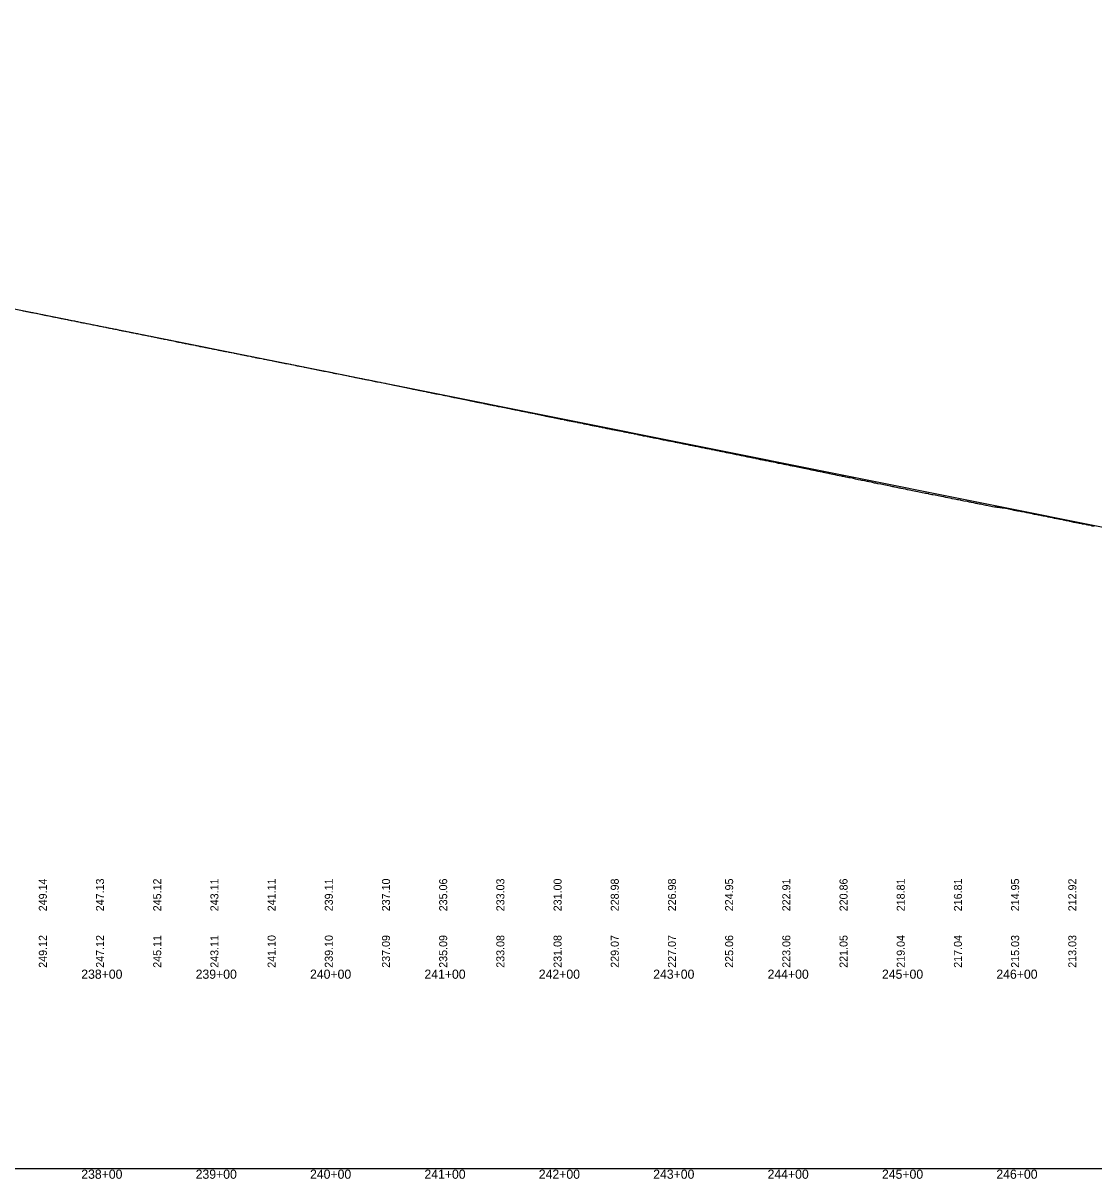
# Model space of a CAD drawing. Extents: x 1838386 to 1955906, y 719739 to 834437.
# Drawn here: x 1901091 to 1902027, y 825624 to 826635 of the extents above; entities that cross this region are included whole.
import ezdxf

# ---------------------------------------------------------------- set-up
doc = ezdxf.new("R2010")
doc.units = 0
for name, color, linetype in [('RD_DDB_Profile_EX', 7, 'Continuous'), ('RD_DDB_Profile_PR', 7, 'Continuous'), ('RD_DDB_StaTX', 7, 'Continuous'), ('RD_DDB_StripGrade', 7, 'Continuous'), ('RD_GPK_Profile_Cell', 7, 'Continuous')]:
    doc.layers.add(name, color=color, linetype=linetype)

msp = doc.modelspace()

# ---------------------------------------------------------------- linework, layer by layer
at = {"layer": 'RD_DDB_Profile_EX'}
for points in [[(1901091.1, 826383.2), (1901091.5, 826383.2), (1901091.9, 826383.1), (1901094.3, 826382.6), (1901095, 826382.4), (1901097.1, 826382), (1901098.8, 826381.7), (1901099.9, 826381.5), (1901100.7, 826381.3), (1901102.6, 826380.9), (1901103, 826380.9), (1901105.4, 826380.3), (1901107.8, 826379.9), (1901108.2, 826379.8), (1901110, 826379.4), (1901111, 826379.2), (1901111.8, 826379), (1901113.8, 826378.7), (1901114.2, 826378.6), (1901116.6, 826378.1), (1901117.4, 826377.9), (1901119, 826377.6), (1901119.4, 826377.5), (1901121.1, 826377.1), (1901122.2, 826376.9), (1901124.5, 826376.5), (1901125, 826376.4), (1901126.7, 826376), (1901127.8, 826375.8), (1901130.1, 826375.4), (1901130.6, 826375.3), (1901132.3, 826374.9), (1901133.4, 826374.7), (1901135.7, 826374.3), (1901136.2, 826374.2), (1901137.9, 826373.8), (1901139, 826373.6), (1901139.8, 826373.4), (1901141.3, 826373.2), (1901141.8, 826373), (1901143.5, 826372.7), (1901144.6, 826372.5), (1901146.9, 826372), (1901147.4, 826371.9), (1901149.1, 826371.6), (1901150.2, 826371.3), (1901152.4, 826370.9), (1901153, 826370.8), (1901153.5, 826370.7), (1901155.8, 826370.2), (1901156.5, 826370.1), (1901158, 826369.8), (1901158.6, 826369.7), (1901160.3, 826369.3), (1901161.4, 826369.1), (1901163.6, 826368.7), (1901164.2, 826368.6), (1901165.8, 826368.2), (1901167, 826368), (1901167.7, 826367.8), (1901169.2, 826367.6), (1901169.8, 826367.4), (1901171.4, 826367.1), (1901172.6, 826366.9), (1901174.8, 826366.4), (1901175.4, 826366.3), (1901176, 826366.2)], [(1901176, 826366.2), (1901178.2, 826365.7), (1901180.3, 826365.3), (1901181, 826365.2), (1901181.6, 826365.1), (1901183.8, 826364.6), (1901184.5, 826364.5), (1901185.9, 826364.2), (1901186.6, 826364), (1901187.2, 826363.9), (1901189.4, 826363.5), (1901190.1, 826363.3), (1901191.5, 826363.1), (1901192.2, 826362.9), (1901193.8, 826362.6), (1901195, 826362.4), (1901195.6, 826362.2), (1901197, 826362), (1901197.7, 826361.8), (1901199.4, 826361.5), (1901200.5, 826361.2), (1901202.6, 826360.8), (1901203.3, 826360.7), (1901204.1, 826360.6), (1901206.1, 826360.1), (1901206.8, 826360), (1901208.2, 826359.7), (1901208.9, 826359.6), (1901210.5, 826359.2), (1901211.7, 826359), (1901213.8, 826358.6), (1901214.5, 826358.4), (1901215.3, 826358.3), (1901217.3, 826357.9), (1901218, 826357.7), (1901219.3, 826357.4), (1901220.1, 826357.3), (1901221, 826357.1), (1901222.9, 826356.7), (1901224.9, 826356.3), (1901225.7, 826356.1), (1901227.3, 826355.8), (1901228.5, 826355.6), (1901230.5, 826355.2), (1901231.3, 826355), (1901232.9, 826354.6), (1901234.1, 826354.4), (1901236.1, 826354), (1901236.9, 826353.8), (1901237.6, 826353.7), (1901239.7, 826353.3), (1901241.8, 826352.9), (1901242.5, 826352.8), (1901244.1, 826352.4), (1901245.3, 826352.2), (1901245.9, 826352), (1901247.3, 826351.8), (1901248.1, 826351.6), (1901249.7, 826351.3), (1901250.9, 826351), (1901251.5, 826350.9), (1901252.7, 826350.7), (1901253.7, 826350.5), (1901254.7, 826350.3), (1901256.5, 826349.9), (1901258.2, 826349.6), (1901258.9, 826349.4), (1901259.3, 826349.4), (1901260.3, 826349.2), (1901262.1, 826348.8), (1901263.9, 826348.5), (1901264.6, 826348.4), (1901264.9, 826348.3), (1901266.4, 826347.9), (1901267.7, 826347.7), (1901268.3, 826347.6), (1901269.6, 826347.4), (1901270.5, 826347.2), (1901271.3, 826347), (1901273.3, 826346.6), (1901275.2, 826346.2), (1901276, 826346.1), (1901277.6, 826345.7), (1901278.9, 826345.5), (1901279.5, 826345.4), (1901280.7, 826345.2), (1901281.3, 826345), (1901281.7, 826345), (1901283.2, 826344.6), (1901284.5, 826344.4), (1901285, 826344.3), (1901286.1, 826344.1), (1901287.3, 826343.8), (1901288.4, 826343.6), (1901290, 826343.3), (1901291.7, 826342.9), (1901292.5, 826342.8), (1901292.8, 826342.7), (1901294.3, 826342.4), (1901295.6, 826342.1), (1901297.4, 826341.8)], [(1901297.4, 826341.8), (1901298.1, 826341.7), (1901298.4, 826341.6), (1901300, 826341.3), (1901301.2, 826341), (1901301.9, 826340.9), (1901303.1, 826340.7), (1901304, 826340.5), (1901305, 826340.3), (1901306.8, 826339.9), (1901308.7, 826339.6), (1901309.3, 826339.4), (1901309.6, 826339.4), (1901311.1, 826339), (1901312.4, 826338.8), (1901313, 826338.7), (1901314.1, 826338.5), (1901314.8, 826338.3), (1901315.2, 826338.2), (1901316.7, 826337.9), (1901318, 826337.7), (1901318.6, 826337.6), (1901319.6, 826337.4), (1901320.8, 826337.1), (1901322.1, 826336.9), (1901323.6, 826336.6), (1901325.2, 826336.3), (1901326, 826336.1), (1901326.4, 826336), (1901327.9, 826335.7), (1901329.2, 826335.5), (1901329.8, 826335.4), (1901330.9, 826335.1), (1901332, 826334.9), (1901333.1, 826334.7), (1901334.8, 826334.3), (1901336.6, 826334), (1901337.2, 826333.8), (1901337.6, 826333.8), (1901339.1, 826333.5), (1901340.4, 826333.2), (1901342.1, 826332.9), (1901342.8, 826332.7), (1901343.2, 826332.7), (1901344.7, 826332.3), (1901346, 826332.1), (1901346.5, 826332), (1901347.5, 826331.8), (1901348.8, 826331.5), (1901350.1, 826331.3), (1901351.6, 826331), (1901352.1, 826330.9), (1901353, 826330.7), (1901353.9, 826330.5), (1901354.4, 826330.4), (1901355.7, 826330.2), (1901357.2, 826329.9), (1901358.7, 826329.6), (1901359.6, 826329.4), (1901360, 826329.3), (1901361.4, 826329), (1901362.8, 826328.7), (1901364.4, 826328.4), (1901365.6, 826328.2), (1901366.7, 826328), (1901368.4, 826327.6), (1901370, 826327.3), (1901370.8, 826327.1), (1901371.1, 826327.1), (1901372.6, 826326.7), (1901374, 826326.5), (1901374.5, 826326.4), (1901375.4, 826326.2), (1901376.3, 826326), (1901376.7, 826325.9), (1901378.2, 826325.6), (1901379.5, 826325.4), (1901380, 826325.3), (1901380.9, 826325.1), (1901381.9, 826324.9), (1901382.4, 826324.8), (1901383.8, 826324.5), (1901385.1, 826324.3), (1901386.5, 826324), (1901387.5, 826323.8), (1901387.9, 826323.7), (1901389.4, 826323.4), (1901390.7, 826323.1), (1901391.2, 826323), (1901392.3, 826322.8), (1901393.5, 826322.6), (1901394.8, 826322.3), (1901396.3, 826322), (1901396.8, 826321.9), (1901397.9, 826321.7), (1901398.7, 826321.5), (1901399.1, 826321.4), (1901400.5, 826321.1), (1901401.9, 826320.9), (1901403.4, 826320.6), (1901404.3, 826320.4)], [(1901404.3, 826320.4), (1901404.7, 826320.3), (1901406.1, 826320), (1901407.5, 826319.7), (1901408, 826319.7), (1901408.8, 826319.5), (1901410.3, 826319.2), (1901411.8, 826318.9), (1901413.1, 826318.6), (1901414.4, 826318.4), (1901415.4, 826318.1), (1901415.9, 826318), (1901417.3, 826317.7), (1901418.7, 826317.5), (1901419.2, 826317.4), (1901420.1, 826317.2), (1901421.5, 826316.9), (1901422.9, 826316.6), (1901424.3, 826316.3), (1901425.8, 826316.1), (1901426.6, 826315.9), (1901427.1, 826315.8), (1901428.5, 826315.5), (1901429.9, 826315.2), (1901430.3, 826315.1), (1901431.2, 826314.9), (1901432.2, 826314.7), (1901432.7, 826314.6), (1901434, 826314.3), (1901435.5, 826314.1), (1901435.9, 826314), (1901436.6, 826313.8), (1901438.3, 826313.5), (1901439.9, 826313.2), (1901441.1, 826312.9), (1901442.3, 826312.7), (1901443.4, 826312.4), (1901443.9, 826312.3), (1901445.2, 826312), (1901446.7, 826311.8), (1901447.1, 826311.7), (1901448, 826311.5), (1901449.5, 826311.2), (1901450.9, 826310.9), (1901452.3, 826310.6), (1901453.6, 826310.4), (1901454.6, 826310.1), (1901455.1, 826310.1), (1901456.4, 826309.8), (1901457.9, 826309.5), (1901458.3, 826309.4), (1901459.1, 826309.3), (1901460.1, 826309), (1901460.7, 826308.9), (1901462, 826308.6), (1901463.5, 826308.3), (1901463.8, 826308.3), (1901464.5, 826308.1), (1901465.7, 826307.9), (1901466.3, 826307.8), (1901467.9, 826307.4), (1901469.1, 826307.2), (1901470.2, 826307), (1901471.3, 826306.7), (1901471.8, 826306.6), (1901473.2, 826306.3), (1901474.7, 826306.1), (1901475.1, 826306), (1901475.9, 826305.8), (1901477.4, 826305.5), (1901479, 826305.2), (1901480.2, 826304.9), (1901481.5, 826304.7), (1901482.5, 826304.4), (1901483, 826304.3), (1901484.3, 826304.1), (1901485.8, 826303.8), (1901486.2, 826303.7), (1901486.9, 826303.6), (1901488.1, 826303.3), (1901488.6, 826303.2), (1901489.9, 826302.9), (1901491.4, 826302.7), (1901492.4, 826302.5), (1901493.6, 826302.2), (1901494.2, 826302.1), (1901495.5, 826301.8), (1901497, 826301.5), (1901497.4, 826301.5), (1901498.1, 826301.3), (1901499.8, 826300.9), (1901501.4, 826300.6), (1901502.6, 826300.4), (1901503.8, 826300.2), (1901504.9, 826299.9), (1901505.4, 826299.8), (1901506.7, 826299.5), (1901508.2, 826299.3), (1901509.2, 826299.1), (1901510.4, 826298.8), (1901511, 826298.7)], [(1901511, 826298.7), (1901512.3, 826298.4), (1901513.8, 826298.2), (1901514.1, 826298.1), (1901514.7, 826298), (1901516.6, 826297.6), (1901518.5, 826297.2), (1901519.4, 826297), (1901520.4, 826296.8), (1901521.6, 826296.6), (1901522.2, 826296.4), (1901523.5, 826296.2), (1901525, 826295.9), (1901525.4, 826295.8), (1901526.1, 826295.7), (1901527.2, 826295.4), (1901527.8, 826295.3), (1901529.1, 826295), (1901530.6, 826294.8), (1901531.6, 826294.6), (1901532.8, 826294.3), (1901533.4, 826294.2), (1901534.6, 826293.9), (1901536.5, 826293.6), (1901537, 826293.5), (1901538.3, 826293.2), (1901539, 826293), (1901540.9, 826292.7), (1901541.8, 826292.5), (1901542.7, 826292.3), (1901544.6, 826291.9), (1901546.4, 826291.5), (1901547.4, 826291.3), (1901548.4, 826291.1), (1901549.6, 826290.9), (1901550.2, 826290.7), (1901551.4, 826290.5), (1901553.3, 826290.1), (1901553.8, 826290), (1901555.8, 826289.6), (1901557.8, 826289.2), (1901558.8, 826289), (1901559.3, 826288.9), (1901560.7, 826288.6), (1901561.3, 826288.4), (1901562.6, 826288.2), (1901564.2, 826287.9), (1901564.5, 826287.8), (1901565.1, 826287.7), (1901566.9, 826287.3), (1901568.8, 826286.9), (1901569.7, 826286.8), (1901570.6, 826286.6), (1901571.9, 826286.3), (1901572.5, 826286.2), (1901573.7, 826285.9), (1901575.6, 826285.6), (1901576, 826285.5), (1901578.1, 826285.1), (1901580.2, 826284.7), (1901580.9, 826284.5), (1901581.7, 826284.3), (1901583.7, 826283.9), (1901585.6, 826283.6), (1901586.5, 826283.4), (1901587.4, 826283.2), (1901588.7, 826282.9), (1901589.3, 826282.8), (1901590.5, 826282.5), (1901592.4, 826282.2), (1901592.8, 826282.1), (1901594.9, 826281.7), (1901597, 826281.3), (1901597.7, 826281.1), (1901598.4, 826281), (1901599.8, 826280.7), (1901600.5, 826280.6), (1901601.7, 826280.3), (1901603.6, 826280), (1901604.2, 826279.8), (1901606.1, 826279.4), (1901608.2, 826279), (1901608.9, 826278.9), (1901609.6, 826278.8), (1901611, 826278.5), (1901611.7, 826278.3), (1901612.8, 826278.1), (1901614.5, 826277.8), (1901615, 826277.7), (1901616.6, 826277.3), (1901617.3, 826277.2), (1901618.4, 826276.9), (1901620.3, 826276.6), (1901620.8, 826276.5), (1901622.9, 826276.1), (1901625, 826275.7), (1901625.7, 826275.5), (1901626.4, 826275.4), (1901627.8, 826275.1), (1901628.5, 826274.9), (1901629.6, 826274.7)], [(1901629.6, 826274.7), (1901631.5, 826274.4), (1901631.8, 826274.3), (1901633.3, 826273.9), (1901634.1, 826273.8), (1901636.3, 826273.4), (1901636.9, 826273.3), (1901637.5, 826273.1), (1901639.7, 826272.7), (1901641.7, 826272.3), (1901642.4, 826272.1), (1901643.2, 826272), (1901644.5, 826271.7), (1901645.3, 826271.6), (1901646.4, 826271.3), (1901648.5, 826270.9), (1901650.9, 826270.4), (1901653.1, 826270), (1901653.6, 826269.9), (1901654.1, 826269.8), (1901655.7, 826269.5), (1901656.4, 826269.3), (1901657.6, 826269.1), (1901659.5, 826268.7), (1901659.9, 826268.7), (1901661.3, 826268.3), (1901662, 826268.2), (1901663.2, 826268), (1901664.8, 826267.7), (1901665.3, 826267.6), (1901667.6, 826267.1), (1901668.7, 826266.9), (1901670.4, 826266.5), (1901670.8, 826266.5), (1901672.4, 826266.1), (1901673.2, 826266), (1901674.3, 826265.7), (1901676.2, 826265.4), (1901676.6, 826265.3), (1901678.8, 826264.8), (1901681.1, 826264.4), (1901681.6, 826264.3), (1901682.1, 826264.2), (1901683.6, 826263.8), (1901684.4, 826263.7), (1901685.5, 826263.5), (1901687.5, 826263.1), (1901689.2, 826262.7), (1901690, 826262.6), (1901691.1, 826262.3), (1901693, 826262), (1901693.3, 826261.9), (1901695.6, 826261.4), (1901697.9, 826261), (1901698.4, 826260.9), (1901698.9, 826260.8), (1901700.4, 826260.4), (1901701.2, 826260.3), (1901702.2, 826260.1), (1901704.2, 826259.7), (1901706, 826259.3), (1901706.8, 826259.1), (1901707.9, 826258.9), (1901709.7, 826258.5), (1901710, 826258.5), (1901712.4, 826258), (1901714.8, 826257.5), (1901715.2, 826257.4), (1901715.6, 826257.4), (1901717.2, 826257), (1901718, 826256.9), (1901719, 826256.6), (1901721, 826256.3), (1901722.7, 826255.9), (1901723.6, 826255.7), (1901724.6, 826255.5), (1901726.8, 826255.1), (1901729.2, 826254.6), (1901731.6, 826254.1), (1901732, 826254), (1901732.3, 826254), (1901733.9, 826253.6), (1901734.8, 826253.4), (1901735.8, 826253.2), (1901737.7, 826252.9), (1901739.5, 826252.5), (1901740.4, 826252.3), (1901741.4, 826252.1), (1901743.5, 826251.7), (1901745.1, 826251.3), (1901746, 826251.2), (1901747, 826250.9), (1901748.9, 826250.6), (1901751.5, 826250), (1901754.5, 826249.5), (1901756.3, 826249.1), (1901757.1, 826248.9), (1901758.2, 826248.7), (1901760.3, 826248.3), (1901761.9, 826247.9), (1901762.7, 826247.8)], [(1901762.7, 826247.8), (1901763.7, 826247.5), (1901765.6, 826247.2), (1901768.3, 826246.6), (1901771.3, 826246), (1901773.9, 826245.5), (1901777, 826244.9), (1901778.6, 826244.5), (1901779.5, 826244.3), (1901780.5, 826244.1), (1901782.3, 826243.8), (1901784.2, 826243.3), (1901785.1, 826243.2), (1901786.1, 826243), (1901788.1, 826242.6), (1901789.8, 826242.2), (1901790.7, 826242), (1901793.6, 826241.5), (1901795.4, 826241), (1901796.3, 826240.9), (1901799.1, 826240.3), (1901801, 826239.9), (1901801.9, 826239.7), (1901802.9, 826239.5), (1901804.9, 826239.1), (1901806.6, 826238.7), (1901807.5, 826238.6), (1901808.4, 826238.4), (1901810.3, 826238), (1901812.1, 826237.6), (1901813.1, 826237.4), (1901814, 826237.2), (1901816, 826236.9), (1901817.8, 826236.5), (1901818.7, 826236.3), (1901821.5, 826235.7), (1901823.3, 826235.3), (1901824.3, 826235.1), (1901825.2, 826234.9), (1901827, 826234.6), (1901828.9, 826234.2), (1901829.9, 826234), (1901830.8, 826233.8), (1901832.8, 826233.4), (1901834.5, 826233), (1901835.5, 826232.8), (1901836.4, 826232.6), (1901838.4, 826232.2), (1901841.1, 826231.7), (1901843.9, 826231.1), (1901846.6, 826230.5), (1901849.4, 826230), (1901851.3, 826229.5), (1901852.2, 826229.4), (1901853.1, 826229.2), (1901855, 826228.8), (1901856.8, 826228.4), (1901857.8, 826228.2), (1901858.7, 826228), (1901860.6, 826227.7), (1901862.5, 826227.3), (1901863.4, 826227.1), (1901864.3, 826226.9), (1901866.4, 826226.5), (1901869, 826226), (1901871.8, 826225.4), (1901873.6, 826225), (1901874.6, 826224.9), (1901877.4, 826224.3), (1901879.2, 826223.9), (1901880.2, 826223.7), (1901881.1, 826223.6), (1901882.7, 826223.3), (1901883, 826223.2), (1901883.3, 826223.1), (1901885.8, 826222.6), (1901886.7, 826222.4), (1901888.8, 826222.1), (1901891.4, 826221.5), (1901894.2, 826221), (1901896, 826220.6), (1901897, 826220.4), (1901897.8, 826220.2), (1901899.8, 826219.8), (1901901.5, 826219.5), (1901902.6, 826219.3), (1901903.4, 826219.1), (1901905.6, 826218.7), (1901908.2, 826218.2), (1901909, 826218), (1901910.7, 826217.7), (1901911, 826217.6), (1901911.3, 826217.5), (1901913.8, 826217), (1901916.6, 826216.5), (1901918.3, 826216.1), (1901919.4, 826215.9), (1901920.2, 826215.7), (1901922.1, 826215.4), (1901923.9, 826215), (1901924.9, 826214.8)], [(1901924.9, 826214.8), (1901925.8, 826214.6), (1901927.3, 826214.4), (1901927.8, 826214.3), (1901928.2, 826214.2), (1901930.6, 826213.7), (1901933, 826213.2), (1901933.3, 826213.2), (1901933.7, 826213.1), (1901936.1, 826212.6), (1901938.9, 826212.1), (1901940.7, 826211.7), (1901941.7, 826211.6), (1901942.5, 826211.5), (1901944, 826211.4), (1901944.5, 826211.3), (1901945.1, 826211.2), (1901947.3, 826210.8), (1901950.1, 826210.4), (1901951.9, 826210.1), (1901952.9, 826209.9), (1901955.7, 826209.3), (1901957.5, 826208.9), (1901958.5, 826208.7), (1901959.3, 826208.5), (1901960.8, 826208.3), (1901961.3, 826208.2), (1901961.8, 826208.1), (1901964.1, 826207.7), (1901966.4, 826207.3), (1901966.9, 826207.2), (1901968.6, 826206.8), (1901969.7, 826206.6), (1901970.5, 826206.4), (1901972.1, 826206.1), (1901972.5, 826206), (1901974.2, 826205.6), (1901975.3, 826205.4), (1901976.1, 826205.3), (1901977.6, 826205), (1901978.1, 826204.9), (1901978.7, 826204.8), (1901980.9, 826204.4), (1901981.6, 826204.2), (1901983.1, 826203.9), (1901983.7, 826203.8), (1901985.4, 826203.5), (1901986.5, 826203.2), (1901987.3, 826203), (1901989.3, 826202.7), (1901991, 826202.3), (1901992.1, 826202.1), (1901992.8, 826201.9), (1901994.2, 826201.7), (1901994.9, 826201.6), (1901995.5, 826201.4), (1901997.7, 826200.9), (1901999.9, 826200.5), (1902000.5, 826200.4), (1902002.2, 826200), (1902003.3, 826199.8), (1902005.6, 826199.3), (1902006.1, 826199.2), (1902007.7, 826198.8), (1902008.9, 826198.6), (1902009.6, 826198.4), (1902010.9, 826198.2), (1902011.7, 826198), (1902013.3, 826197.7), (1902014.5, 826197.5), (1902015.2, 826197.3), (1902016.7, 826197), (1902017.3, 826196.9), (1902017.8, 826196.8), (1902020, 826196.4), (1902020.8, 826196.2), (1902022.2, 826195.9), (1902022.8, 826195.8), (1902024.5, 826195.5), (1902025.6, 826195.2), (1902027.7, 826194.8)]]:
    msp.add_lwpolyline(points, dxfattribs=at)
at = {"layer": 'RD_DDB_Profile_PR'}
msp.add_line((1899836.8, 826634.7), (1902216.8, 826157.4), dxfattribs=at)
at = {"layer": 'RD_GPK_Profile_Cell'}
msp.add_line((1878363.1, 825633.1), (1904963.1, 825633.1), dxfattribs=at)

# ---------------------------------------------------------------- texts
at = {"layer": 'RD_DDB_StaTX'}
for s, p in [('238+00', (1901142.2, 825799)), ('239+00', (1901242.2, 825799)), ('240+00', (1901342.2, 825799)), ('241+00', (1901442.2, 825799)), ('242+00', (1901542.2, 825799)), ('243+00', (1901642.2, 825799)), ('244+00', (1901742.2, 825799)), ('245+00', (1901842.2, 825799)), ('246+00', (1901942.2, 825799)), ('238+00', (1901142.2, 825624.1)), ('239+00', (1901242.2, 825624.1)), ('240+00', (1901342.2, 825624.1)), ('241+00', (1901442.2, 825624.1)), ('242+00', (1901542.2, 825624.1)), ('243+00', (1901642.2, 825624.1)), ('244+00', (1901742.2, 825624.1)), ('245+00', (1901842.2, 825624.1)), ('246+00', (1901942.2, 825624.1))]:
    msp.add_text(s, height=8, dxfattribs=at).set_placement(p)
at = {"layer": 'RD_DDB_StripGrade'}
for s, p in [('249.14', (1901112.1, 825858)), ('247.13', (1901162.1, 825858)), ('245.12', (1901212.1, 825858)), ('243.11', (1901262.1, 825858)), ('241.11', (1901312.1, 825858)), ('239.11', (1901362.1, 825858)), ('237.10', (1901412.1, 825858)), ('235.06', (1901462.1, 825858)), ('233.03', (1901512.1, 825858)), ('231.00', (1901562.1, 825858)), ('228.98', (1901612.1, 825858)), ('226.98', (1901662.1, 825858)), ('224.95', (1901712.1, 825858)), ('222.91', (1901762.1, 825858)), ('220.86', (1901812.1, 825858)), ('218.81', (1901862.1, 825858)), ('216.81', (1901912.1, 825858)), ('214.95', (1901962.1, 825858)), ('212.92', (1902012.1, 825858)), ('249.12', (1901112.1, 825808.6)), ('247.12', (1901162.1, 825808.6)), ('245.11', (1901212.1, 825808.6)), ('243.11', (1901262.1, 825808.6)), ('241.10', (1901312.1, 825808.6)), ('239.10', (1901362.1, 825808.6)), ('237.09', (1901412.1, 825808.6)), ('235.09', (1901462.1, 825808.6)), ('233.08', (1901512.1, 825808.6)), ('231.08', (1901562.1, 825808.6)), ('229.07', (1901612.1, 825808.6)), ('227.07', (1901662.1, 825808.6)), ('225.06', (1901712.1, 825808.6)), ('223.06', (1901762.1, 825808.6)), ('221.05', (1901812.1, 825808.6)), ('219.04', (1901862.1, 825808.6)), ('217.04', (1901912.1, 825808.6)), ('215.03', (1901962.1, 825808.6)), ('213.03', (1902012.1, 825808.6))]:
    msp.add_text(s, height=7, rotation=90, dxfattribs=at).set_placement(p)

doc.saveas('drawing.dxf')
